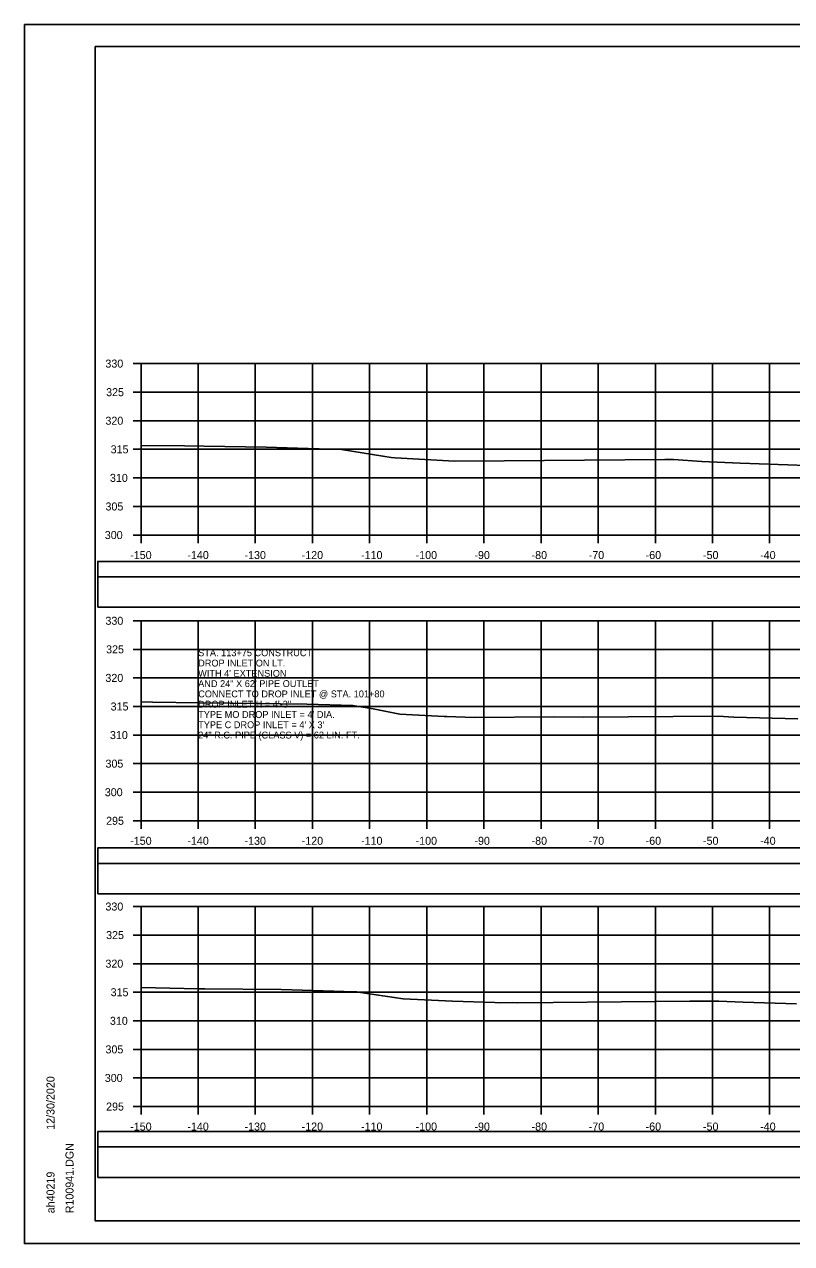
# Model space of a CAD drawing. Extents: x 1370538 to 1372872, y 376220 to 381127.
# Drawn here: x 1371204.9 to 1371339.1, y 380258.4 to 380471.7 of the extents above; entities that cross this region are included whole.
import ezdxf

# ---------------------------------------------------------------- set-up
doc = ezdxf.new("R2010")
doc.units = 0
for name, color, linetype in [('R_Border Notes', 7, 'Continuous'), ('R_Border PE', 7, 'Continuous'), ('R_Border Prem', 7, 'Continuous'), ('R_Dimension', 7, 'Continuous'), ('R_Grid', 7, 'Continuous'), ('R_No Plot', 7, 'Continuous'), ('R_Water Annot', 7, 'Continuous'), ('T_Detection Zones', 7, 'Continuous')]:
    doc.layers.add(name, color=color, linetype=linetype)

msp = doc.modelspace()

# ---------------------------------------------------------------- linework, layer by layer
at = {"layer": 'R_Border Notes'}
for p, q in [((1371217.29, 380467.83), (1371533.47, 380467.83)), ((1371217.29, 380262.37), (1371217.29, 380467.83)), ((1371217.29, 380262.37), (1371217.29, 380262.37)), ((1371533.47, 380262.37), (1371217.29, 380262.37))]:
    msp.add_line(p, q, dxfattribs=at)
at = {"layer": 'R_Border Prem'}
for p, q in [((1371223.89, 380412.37), (1371225.29, 380412.37)), ((1371225.29, 380382.37), (1371225.29, 380412.37)), ((1371223.89, 380407.37), (1371225.29, 380407.37)), ((1371223.89, 380402.37), (1371225.29, 380402.37)), ((1371223.89, 380397.37), (1371225.29, 380397.37)), ((1371223.89, 380392.37), (1371225.29, 380392.37)), ((1371223.89, 380387.37), (1371225.29, 380387.37)), ((1371223.89, 380382.37), (1371225.29, 380382.37)), ((1371225.29, 380382.37), (1371525.29, 380382.37)), ((1371225.29, 380380.97), (1371225.29, 380382.37)), ((1371235.29, 380380.97), (1371235.29, 380382.37)), ((1371245.29, 380380.97), (1371245.29, 380382.37)), ((1371255.29, 380380.97), (1371255.29, 380382.37)), ((1371265.29, 380380.97), (1371265.29, 380382.37)), ((1371275.29, 380380.97), (1371275.29, 380382.37)), ((1371285.29, 380380.97), (1371285.29, 380382.37)), ((1371295.29, 380380.97), (1371295.29, 380382.37)), ((1371305.29, 380380.97), (1371305.29, 380382.37)), ((1371315.29, 380380.97), (1371315.29, 380382.37)), ((1371325.29, 380380.97), (1371325.29, 380382.37)), ((1371335.29, 380380.97), (1371335.29, 380382.37)), ((1371223.89, 380367.37), (1371225.29, 380367.37)), ((1371225.29, 380332.37), (1371225.29, 380367.37)), ((1371223.89, 380362.37), (1371225.29, 380362.37)), ((1371223.89, 380357.37), (1371225.29, 380357.37)), ((1371223.89, 380352.37), (1371225.29, 380352.37)), ((1371223.89, 380347.37), (1371225.29, 380347.37)), ((1371223.89, 380342.37), (1371225.29, 380342.37)), ((1371223.89, 380337.37), (1371225.29, 380337.37)), ((1371223.89, 380332.37), (1371225.29, 380332.37)), ((1371225.29, 380332.37), (1371525.29, 380332.37)), ((1371225.29, 380330.97), (1371225.29, 380332.37)), ((1371235.29, 380330.97), (1371235.29, 380332.37)), ((1371245.29, 380330.97), (1371245.29, 380332.37)), ((1371255.29, 380330.97), (1371255.29, 380332.37)), ((1371265.29, 380330.97), (1371265.29, 380332.37)), ((1371275.29, 380330.97), (1371275.29, 380332.37)), ((1371285.29, 380330.97), (1371285.29, 380332.37)), ((1371295.29, 380330.97), (1371295.29, 380332.37)), ((1371305.29, 380330.97), (1371305.29, 380332.37)), ((1371315.29, 380330.97), (1371315.29, 380332.37)), ((1371325.29, 380330.97), (1371325.29, 380332.37)), ((1371335.29, 380330.97), (1371335.29, 380332.37)), ((1371223.89, 380317.37), (1371225.29, 380317.37)), ((1371225.29, 380282.37), (1371225.29, 380317.37)), ((1371223.89, 380312.37), (1371225.29, 380312.37)), ((1371223.89, 380307.37), (1371225.29, 380307.37)), ((1371223.89, 380302.37), (1371225.29, 380302.37)), ((1371223.89, 380297.37), (1371225.29, 380297.37)), ((1371223.89, 380292.37), (1371225.29, 380292.37)), ((1371223.89, 380287.37), (1371225.29, 380287.37)), ((1371223.89, 380282.37), (1371225.29, 380282.37)), ((1371225.29, 380282.37), (1371525.29, 380282.37)), ((1371225.29, 380280.97), (1371225.29, 380282.37)), ((1371235.29, 380280.97), (1371235.29, 380282.37)), ((1371245.29, 380280.97), (1371245.29, 380282.37)), ((1371255.29, 380280.97), (1371255.29, 380282.37)), ((1371265.29, 380280.97), (1371265.29, 380282.37)), ((1371275.29, 380280.97), (1371275.29, 380282.37)), ((1371285.29, 380280.97), (1371285.29, 380282.37)), ((1371295.29, 380280.97), (1371295.29, 380282.37)), ((1371305.29, 380280.97), (1371305.29, 380282.37)), ((1371315.29, 380280.97), (1371315.29, 380282.37)), ((1371325.29, 380280.97), (1371325.29, 380282.37)), ((1371335.29, 380280.97), (1371335.29, 380282.37))]:
    msp.add_line(p, q, dxfattribs=at)
at = {"layer": 'R_Dimension'}
for points in [[(1371225.29, 380398.05), (1371232.92, 380397.99), (1371236.32, 380397.95), (1371247.21, 380397.75), (1371254.52, 380397.49), (1371260.38, 380397.34), (1371267.61, 380396.2), (1371269.06, 380395.95), (1371269.78, 380395.89), (1371280.17, 380395.31), (1371288.84, 380395.38), (1371316.96, 380395.61), (1371317.63, 380395.61), (1371317.75, 380395.61), (1371318.46, 380395.56), (1371323.41, 380395.22), (1371330.11, 380394.97), (1371338.48, 380394.68), (1371344.86, 380394.45)], [(1371225.29, 380353.16), (1371227.31, 380353.15), (1371235.5, 380352.99), (1371246.19, 380352.88), (1371249.7, 380352.83), (1371254.29, 380352.75), (1371262.36, 380352.53), (1371265.94, 380351.96), (1371270.59, 380351.02), (1371278.34, 380350.64), (1371278.81, 380350.61), (1371283.58, 380350.44), (1371297.62, 380350.57), (1371302.67, 380350.49), (1371326.26, 380350.68), (1371329.05, 380350.53), (1371340.23, 380350.22)], [(1371225.29, 380303.2), (1371232.85, 380303.05), (1371235.48, 380302.99), (1371235.89, 380302.98), (1371236.46, 380302.98), (1371249.81, 380302.83), (1371262.68, 380302.44), (1371263.07, 380302.42), (1371263.26, 380302.4), (1371271.14, 380301.23), (1371274.87, 380301.06), (1371279.77, 380300.83), (1371287.21, 380300.56), (1371288.06, 380300.53), (1371290.33, 380300.56), (1371291.15, 380300.54), (1371297.38, 380300.59), (1371321.31, 380300.79), (1371326.42, 380300.78), (1371330.63, 380300.63), (1371339.99, 380300.33)]]:
    msp.add_lwpolyline(points, dxfattribs=at)
at = {"layer": 'R_Grid'}
for p, q in [((1371225.29, 380412.37), (1371525.29, 380412.37)), ((1371225.29, 380382.37), (1371225.29, 380412.37)), ((1371235.29, 380382.37), (1371235.29, 380412.37)), ((1371245.29, 380382.37), (1371245.29, 380412.37)), ((1371255.29, 380382.37), (1371255.29, 380412.37)), ((1371265.29, 380382.37), (1371265.29, 380412.37)), ((1371275.29, 380382.37), (1371275.29, 380412.37)), ((1371285.29, 380382.37), (1371285.29, 380412.37)), ((1371295.29, 380382.37), (1371295.29, 380412.37)), ((1371305.29, 380382.37), (1371305.29, 380412.37)), ((1371315.29, 380382.37), (1371315.29, 380412.37)), ((1371325.29, 380382.37), (1371325.29, 380412.37)), ((1371335.29, 380382.37), (1371335.29, 380412.37)), ((1371225.29, 380407.37), (1371525.29, 380407.37)), ((1371225.29, 380402.37), (1371525.29, 380402.37)), ((1371225.29, 380397.37), (1371525.29, 380397.37)), ((1371225.29, 380392.37), (1371525.29, 380392.37)), ((1371225.29, 380387.37), (1371525.29, 380387.37)), ((1371225.29, 380382.37), (1371525.29, 380382.37)), ((1371225.29, 380367.37), (1371525.29, 380367.37)), ((1371225.29, 380332.37), (1371225.29, 380367.37)), ((1371235.29, 380332.37), (1371235.29, 380367.37)), ((1371245.29, 380332.37), (1371245.29, 380367.37)), ((1371255.29, 380332.37), (1371255.29, 380367.37)), ((1371265.29, 380332.37), (1371265.29, 380367.37)), ((1371275.29, 380332.37), (1371275.29, 380367.37)), ((1371285.29, 380332.37), (1371285.29, 380367.37)), ((1371295.29, 380332.37), (1371295.29, 380367.37)), ((1371305.29, 380332.37), (1371305.29, 380367.37)), ((1371315.29, 380332.37), (1371315.29, 380367.37)), ((1371325.29, 380332.37), (1371325.29, 380367.37)), ((1371335.29, 380332.37), (1371335.29, 380367.37)), ((1371225.29, 380362.37), (1371525.29, 380362.37)), ((1371225.29, 380357.37), (1371525.29, 380357.37)), ((1371225.29, 380352.37), (1371525.29, 380352.37)), ((1371225.29, 380347.37), (1371525.29, 380347.37)), ((1371225.29, 380342.37), (1371525.29, 380342.37)), ((1371225.29, 380337.37), (1371525.29, 380337.37)), ((1371225.29, 380332.37), (1371525.29, 380332.37)), ((1371225.29, 380317.37), (1371525.29, 380317.37)), ((1371225.29, 380282.37), (1371225.29, 380317.37)), ((1371235.29, 380282.37), (1371235.29, 380317.37)), ((1371245.29, 380282.37), (1371245.29, 380317.37)), ((1371255.29, 380282.37), (1371255.29, 380317.37)), ((1371265.29, 380282.37), (1371265.29, 380317.37)), ((1371275.29, 380282.37), (1371275.29, 380317.37)), ((1371285.29, 380282.37), (1371285.29, 380317.37)), ((1371295.29, 380282.37), (1371295.29, 380317.37)), ((1371305.29, 380282.37), (1371305.29, 380317.37)), ((1371315.29, 380282.37), (1371315.29, 380317.37)), ((1371325.29, 380282.37), (1371325.29, 380317.37)), ((1371335.29, 380282.37), (1371335.29, 380317.37)), ((1371225.29, 380312.37), (1371525.29, 380312.37)), ((1371225.29, 380307.37), (1371525.29, 380307.37)), ((1371225.29, 380302.37), (1371525.29, 380302.37)), ((1371225.29, 380297.37), (1371525.29, 380297.37)), ((1371225.29, 380292.37), (1371525.29, 380292.37)), ((1371225.29, 380287.37), (1371525.29, 380287.37)), ((1371225.29, 380282.37), (1371525.29, 380282.37))]:
    msp.add_line(p, q, dxfattribs=at)
at = {"layer": 'R_No Plot'}
for p, q in [((1371204.89, 380471.72), (1371538.22, 380471.72)), ((1371204.89, 380258.39), (1371538.22, 380258.39))]:
    msp.add_line(p, q, dxfattribs=at)
for points in [[(1371204.88, 380471.72), (1371538.22, 380471.72), (1371538.22, 380258.39), (1371204.88, 380258.39)], [(1371451.21, 380467.83), (1371451.21, 380457.95), (1371486.94, 380457.95), (1371486.94, 380455.03), (1371510.14, 380455.03), (1371510.14, 380430.7), (1371533.47, 380430.7), (1371533.47, 380262.37), (1371217.29, 380262.37), (1371217.29, 380467.83)]]:
    msp.add_lwpolyline(points, close=True, dxfattribs=at)
at = {"layer": 'T_Detection Zones'}
for points in [[(1371217.73, 380375.05), (1371532.86, 380375.05), (1371532.86, 380377.76), (1371217.73, 380377.76)], [(1371217.73, 380369.73), (1371532.86, 380369.73), (1371532.86, 380375.05), (1371217.73, 380375.05)], [(1371217.73, 380324.92), (1371532.86, 380324.92), (1371532.86, 380327.62), (1371217.73, 380327.62)], [(1371217.73, 380319.6), (1371532.86, 380319.6), (1371532.86, 380324.92), (1371217.73, 380324.92)], [(1371217.73, 380275.3), (1371532.86, 380275.3), (1371532.86, 380278), (1371217.73, 380278)], [(1371217.73, 380269.98), (1371532.86, 380269.98), (1371532.86, 380275.3), (1371217.73, 380275.3)]]:
    msp.add_lwpolyline(points, close=True, dxfattribs=at)

# ---------------------------------------------------------------- texts
at = {"layer": 'R_Border Notes'}
for s, p in [('12/30/2020', (1371210.15, 380278.3)), ('R100941.DGN', (1371213.48, 380263.69)), ('ah40219', (1371210.15, 380263.69))]:
    msp.add_text(s, height=1.4, rotation=90, dxfattribs=at).set_placement(p)
at = {"layer": 'R_Border PE'}
for s, p in [('330', (1371219.06, 380411.67)), ('325', (1371219.18, 380406.67)), ('320', (1371219.06, 380401.67)), ('315', (1371219.97, 380396.67)), ('310', (1371219.85, 380391.67)), ('305', (1371219.07, 380386.67)), ('300', (1371218.95, 380381.67)), ('-150', (1371223.4, 380378.17)), ('-140', (1371233.4, 380378.17)), ('-130', (1371243.4, 380378.17)), ('-120', (1371253.4, 380378.17)), ('-110', (1371263.79, 380378.17)), ('-100', (1371273.34, 380378.17)), ('-90', (1371283.63, 380378.17)), ('-80', (1371293.63, 380378.17)), ('-70', (1371303.63, 380378.17)), ('-60', (1371313.59, 380378.17)), ('-50', (1371323.63, 380378.17)), ('-40', (1371333.63, 380378.17)), ('330', (1371219.06, 380366.67)), ('325', (1371219.18, 380361.67)), ('320', (1371219.06, 380356.67)), ('315', (1371219.97, 380351.67)), ('310', (1371219.85, 380346.67)), ('305', (1371219.07, 380341.67)), ('300', (1371218.95, 380336.67)), ('295', (1371219.18, 380331.67)), ('-150', (1371223.4, 380328.17)), ('-140', (1371233.4, 380328.17)), ('-130', (1371243.4, 380328.17)), ('-120', (1371253.4, 380328.17)), ('-110', (1371263.79, 380328.17)), ('-100', (1371273.34, 380328.17)), ('-90', (1371283.63, 380328.17)), ('-80', (1371293.63, 380328.17)), ('-70', (1371303.63, 380328.17)), ('-60', (1371313.59, 380328.17)), ('-50', (1371323.63, 380328.17)), ('-40', (1371333.63, 380328.17)), ('330', (1371219.06, 380316.67)), ('325', (1371219.18, 380311.67)), ('320', (1371219.06, 380306.67)), ('315', (1371219.97, 380301.67)), ('310', (1371219.85, 380296.67)), ('305', (1371219.07, 380291.67)), ('300', (1371218.95, 380286.67)), ('295', (1371219.18, 380281.67)), ('-150', (1371223.4, 380278.17)), ('-140', (1371233.4, 380278.17)), ('-130', (1371243.4, 380278.17)), ('-120', (1371253.4, 380278.17)), ('-110', (1371263.79, 380278.17)), ('-100', (1371273.34, 380278.17)), ('-90', (1371283.63, 380278.17)), ('-80', (1371293.63, 380278.17)), ('-70', (1371303.63, 380278.17)), ('-60', (1371313.59, 380278.17)), ('-50', (1371323.63, 380278.17)), ('-40', (1371333.63, 380278.17))]:
    msp.add_text(s, height=1.4, dxfattribs=at).set_placement(p)
at = {"layer": 'R_Water Annot'}
for s, p in [('STA. 113+75 CONSTRUCT', (1371235.29, 380361.17)), ('DROP INLET ON LT.', (1371235.29, 380359.37)), ("WITH 4' EXTENSION", (1371235.29, 380357.57)), ('AND 24" X 62\' PIPE OUTLET', (1371235.29, 380355.77)), ('CONNECT TO DROP INLET @ STA. 101+80', (1371235.29, 380353.97)), ('DROP INLET H = 4\'-3"', (1371235.29, 380352.17)), ("TYPE MO DROP INLET = 4' DIA.", (1371235.29, 380350.37)), ("TYPE C DROP INLET = 4' X 3'", (1371235.29, 380348.57)), ('24" R.C. PIPE (CLASS V) = 62 LIN. FT.', (1371235.29, 380346.77))]:
    msp.add_text(s, height=1.2, dxfattribs=at).set_placement(p)

doc.saveas('drawing.dxf')
